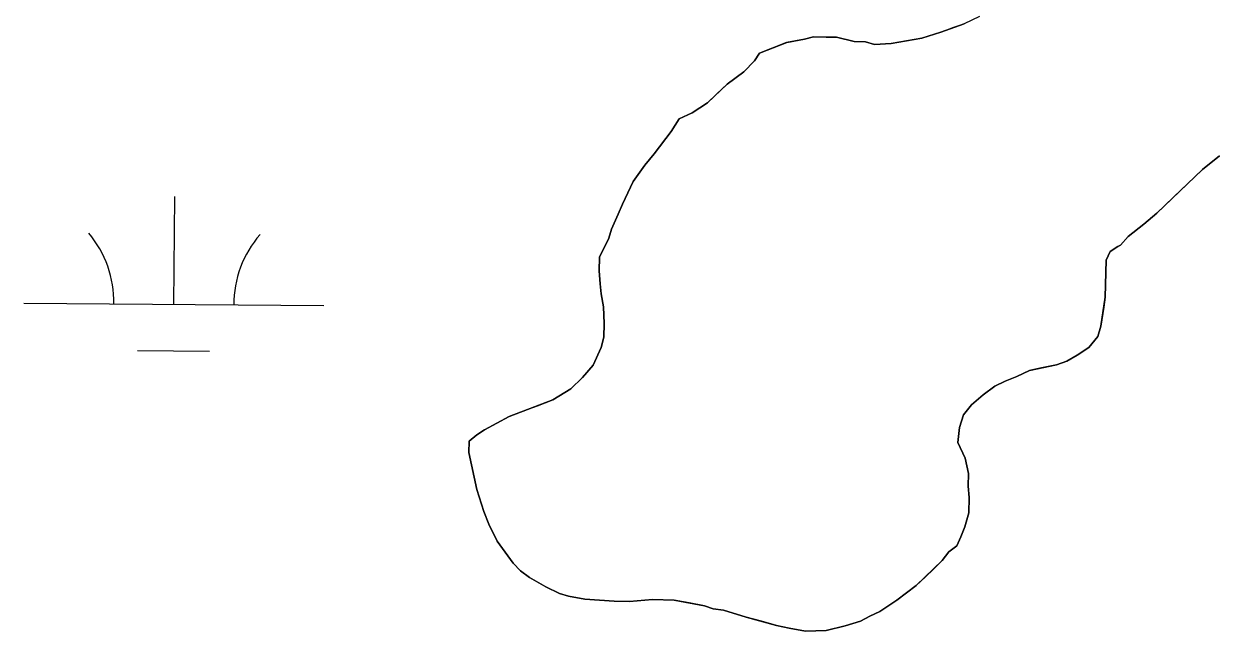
# Model space of a CAD drawing. Extents: x 3271442 to 3309282, y 752266 to 777610.
# Drawn here: x 3302436.5 to 3302832.2, y 757911.2 to 758113.5 of the extents above; entities that cross this region are included whole.
import ezdxf

# ---------------------------------------------------------------- set-up
doc = ezdxf.new("R2010")
doc.units = 0
for name, color, linetype in [('V-SITE-VEGE', 7, 'Continuous'), ('V-TOPO-SHOR', 7, 'Continuous'), ('V-WETL-SWMP', 7, 'Continuous')]:
    doc.layers.add(name, color=color, linetype=linetype)

msp = doc.modelspace()

# ---------------------------------------------------------------- linework, layer by layer
at = {"layer": 'V-SITE-VEGE'}
for p, q in [((3302749.85, 758113.55), (3302742.15, 758110.76)), ((3302755, 758115.97), (3302749.85, 758113.55)), ((3302699.69, 758109.24), (3302696.7, 758108.46)), ((3302707.32, 758109.05), (3302699.69, 758109.24)), ((3302713.23, 758107.64), (3302707.32, 758109.05)), ((3302742.15, 758110.76), (3302735.74, 758108.8)), ((3302690.73, 758107.33), (3302681.74, 758103.72)), ((3302696.7, 758108.46), (3302690.73, 758107.33)), ((3302717.04, 758107.55), (3302713.23, 758107.64)), ((3302719.99, 758106.63), (3302717.04, 758107.55)), ((3302725.51, 758106.92), (3302719.99, 758106.63)), ((3302735.74, 758108.8), (3302725.51, 758106.92)), ((3302679.98, 758101.22), (3302676.5, 758097.49)), ((3302681.74, 758103.72), (3302679.98, 758101.22)), ((3302676.5, 758097.49), (3302670.89, 758093.38)), ((3302670.89, 758093.38), (3302664.37, 758087.17)), ((3302664.37, 758087.17), (3302659.2, 758083.9)), ((3302654.91, 758081.88), (3302652.27, 758077.7)), ((3302659.2, 758083.9), (3302654.91, 758081.88)), ((3302652.27, 758077.7), (3302646.57, 758070.2)), ((3302646.57, 758070.2), (3302643.51, 758066.46)), ((3302829.29, 758064.98), (3302834.92, 758069.51)), ((3302643.51, 758066.46), (3302639.57, 758061.04)), ((3302814.1, 758050.5), (3302829.29, 758064.98)), ((3302639.57, 758061.04), (3302635.99, 758053.49)), ((3302634.64, 758050.13), (3302632.4, 758045.09)), ((3302635.99, 758053.49), (3302634.64, 758050.13)), ((3302809.77, 758046.79), (3302814.1, 758050.5)), ((3302804.58, 758042.67), (3302809.77, 758046.79)), ((3302631.48, 758042.14), (3302628.36, 758035.85)), ((3302632.4, 758045.09), (3302631.48, 758042.14)), ((3302801.96, 758039.76), (3302804.58, 758042.67)), ((3302798.52, 758037.72), (3302801.1, 758039.36)), ((3302801.1, 758039.36), (3302801.96, 758039.76)), ((3302628.36, 758035.85), (3302628.25, 758031.19)), ((3302796.88, 758022.49), (3302797.18, 758034.78)), ((3302797.18, 758034.78), (3302798.52, 758037.72)), ((3302628.25, 758031.19), (3302628.57, 758026.94)), ((3302628.57, 758026.94), (3302628.91, 758023.54)), ((3302628.91, 758023.54), (3302629.66, 758019.28)), ((3302795.38, 758012.76), (3302796.88, 758022.49)), ((3302629.66, 758019.28), (3302629.95, 758013.75)), ((3302629.95, 758013.75), (3302629.84, 758009.09)), ((3302794.45, 758009.39), (3302795.38, 758012.76)), ((3302629.84, 758009.09), (3302628.91, 758005.72)), ((3302791.39, 758005.65), (3302794.45, 758009.39)), ((3302628.91, 758005.72), (3302626.22, 757999.84)), ((3302784.07, 758001.16), (3302787.51, 758003.2)), ((3302787.51, 758003.2), (3302791.39, 758005.65)), ((3302626.22, 757999.84), (3302622.73, 757995.68)), ((3302771.7, 757998.06), (3302780.65, 757999.96)), ((3302780.65, 757999.96), (3302784.07, 758001.16)), ((3302622.73, 757995.68), (3302618.82, 757991.96)), ((3302760.11, 757992.82), (3302763.55, 757994.44)), ((3302763.55, 757994.44), (3302767.4, 757996.04)), ((3302767.4, 757996.04), (3302771.7, 757998.06)), ((3302618.82, 757991.96), (3302612.8, 757988.29)), ((3302756.22, 757989.94), (3302760.11, 757992.82)), ((3302612.8, 757988.29), (3302598.23, 757982.7)), ((3302749.71, 757983.31), (3302752.33, 757986.64)), ((3302752.33, 757986.64), (3302756.22, 757989.94)), ((3302598.23, 757982.7), (3302590.07, 757978.23)), ((3302748.33, 757979.1), (3302749.71, 757983.31)), ((3302747.79, 757974.03), (3302748.33, 757979.1)), ((3302584.89, 757974.53), (3302584.8, 757970.72)), ((3302587.48, 757976.59), (3302584.89, 757974.53)), ((3302590.07, 757978.23), (3302587.48, 757976.59)), ((3302584.8, 757970.72), (3302587.48, 757958.35)), ((3302750.21, 757968.88), (3302747.79, 757974.03)), ((3302751.36, 757963.76), (3302750.21, 757968.88)), ((3302751.26, 757959.52), (3302751.36, 757963.76)), ((3302751.59, 757955.69), (3302751.26, 757959.52)), ((3302587.48, 757958.35), (3302589.85, 757951.08)), ((3302751.47, 757950.6), (3302751.59, 757955.69)), ((3302589.85, 757951.08), (3302591.44, 757946.8)), ((3302591.44, 757946.8), (3302594.28, 757941.21)), ((3302750.08, 757945.97), (3302751.47, 757950.6)), ((3302748.73, 757942.61), (3302750.08, 757945.97)), ((3302594.28, 757941.21), (3302599.62, 757933.88)), ((3302744.79, 757937.61), (3302747.39, 757939.67)), ((3302747.39, 757939.67), (3302748.73, 757942.61)), ((3302742.6, 757934.7), (3302744.79, 757937.61)), ((3302599.62, 757933.88), (3302602.1, 757931.27)), ((3302602.1, 757931.27), (3302605.02, 757929.08)), ((3302733.92, 757926.42), (3302742.6, 757934.7)), ((3302605.02, 757929.08), (3302610.46, 757925.98)), ((3302610.46, 757925.98), (3302615.07, 757923.75)), ((3302615.07, 757923.75), (3302618.02, 757922.83)), ((3302727.44, 757921.48), (3302733.92, 757926.42)), ((3302618.02, 757922.83), (3302623.51, 757921.85)), ((3302623.51, 757921.85), (3302633.25, 757921.19)), ((3302633.25, 757921.19), (3302638.34, 757921.07)), ((3302638.34, 757921.07), (3302645.99, 757921.74)), ((3302645.99, 757921.74), (3302653.2, 757921.56)), ((3302653.2, 757921.56), (3302663.33, 757919.63)), ((3302663.33, 757919.63), (3302666.28, 757918.7)), ((3302721.83, 757917.8), (3302727.44, 757921.48)), ((3302666.28, 757918.7), (3302669.66, 757918.2)), ((3302669.66, 757918.2), (3302677.25, 757915.9)), ((3302677.25, 757915.9), (3302687.36, 757913.11)), ((3302715.39, 757914.56), (3302718.4, 757916.19)), ((3302718.4, 757916.19), (3302721.83, 757917.8)), ((3302687.36, 757913.11), (3302691.58, 757912.16)), ((3302691.58, 757912.16), (3302697.07, 757911.18)), ((3302697.07, 757911.18), (3302703.87, 757911.44)), ((3302703.87, 757911.44), (3302710.27, 757912.99)), ((3302710.27, 757912.99), (3302715.39, 757914.56))]:
    msp.add_line(p, q, dxfattribs=at)
at = {"layer": 'V-TOPO-SHOR'}
for points in [[(3302607.66, 757986.29), (3302612.8, 757988.29), (3302618.82, 757991.96), (3302622.73, 757995.68), (3302626.22, 757999.84), (3302628.91, 758005.72), (3302629.84, 758009.09), (3302629.95, 758013.75), (3302629.66, 758019.28), (3302628.91, 758023.54), (3302628.57, 758026.94), (3302628.25, 758031.19), (3302628.36, 758035.85), (3302631.48, 758042.14), (3302632.4, 758045.09), (3302634.64, 758050.13), (3302635.99, 758053.49), (3302637.78, 758057.26), (3302639.57, 758061.04), (3302643.51, 758066.46), (3302646.57, 758070.2), (3302652.27, 758077.7), (3302654.91, 758081.88), (3302659.2, 758083.9), (3302664.37, 758087.17), (3302667.41, 758090.07), (3302670.89, 758093.38), (3302676.5, 758097.49), (3302679.98, 758101.22), (3302681.74, 758103.72), (3302685.6, 758105.33), (3302690.73, 758107.33), (3302696.7, 758108.46), (3302699.69, 758109.24), (3302703.93, 758109.13), (3302707.32, 758109.05), (3302713.23, 758107.64), (3302717.04, 758107.55), (3302719.99, 758106.63), (3302725.51, 758106.92), (3302731.9, 758108.04), (3302735.74, 758108.8), (3302742.15, 758110.76), (3302746.43, 758112.36), (3302749.85, 758113.55)], [(3302834.92, 758069.51), (3302829.29, 758064.98), (3302826.69, 758062.5), (3302819.75, 758055.88), (3302816.71, 758052.98), (3302814.1, 758050.5), (3302809.77, 758046.79), (3302804.58, 758042.67), (3302801.96, 758039.76), (3302801.11, 758039.35), (3302798.52, 758037.72), (3302797.18, 758034.78), (3302797.1, 758031.39), (3302796.98, 758026.73), (3302796.88, 758022.49), (3302796.38, 758019.11), (3302795.38, 758012.76), (3302794.45, 758009.39), (3302791.39, 758005.65), (3302787.51, 758003.2), (3302784.07, 758001.16), (3302780.65, 757999.96), (3302775.11, 757998.83), (3302771.7, 757998.06), (3302767.4, 757996.04), (3302763.55, 757994.44), (3302760.11, 757992.82), (3302756.23, 757989.94), (3302752.33, 757986.64), (3302749.71, 757983.31), (3302748.33, 757979.1), (3302747.79, 757974.03), (3302750.21, 757968.88), (3302751.36, 757963.76), (3302751.26, 757959.52), (3302751.59, 757955.69), (3302751.47, 757950.6), (3302750.08, 757945.97), (3302748.73, 757942.61), (3302747.39, 757939.67), (3302744.79, 757937.61), (3302742.6, 757934.7), (3302739.56, 757931.8), (3302736.96, 757929.32), (3302733.92, 757926.42), (3302727.44, 757921.48), (3302721.83, 757917.8), (3302718.4, 757916.19), (3302715.39, 757914.56), (3302710.27, 757912.99), (3302703.87, 757911.44), (3302697.07, 757911.18), (3302691.58, 757912.16), (3302687.36, 757913.11), (3302682.3, 757914.5), (3302677.25, 757915.9), (3302669.66, 757918.2), (3302666.28, 757918.7), (3302663.33, 757919.62), (3302658.27, 757920.59), (3302653.2, 757921.56), (3302645.99, 757921.74), (3302638.34, 757921.07), (3302633.25, 757921.19), (3302623.51, 757921.85), (3302618.02, 757922.83), (3302615.07, 757923.75), (3302610.46, 757925.98), (3302605.02, 757929.08), (3302602.1, 757931.27), (3302599.62, 757933.88), (3302594.28, 757941.22), (3302591.44, 757946.8), (3302589.85, 757951.08), (3302587.48, 757958.35), (3302585.95, 757965.6), (3302584.8, 757970.72), (3302584.89, 757974.53), (3302587.48, 757976.59), (3302590.07, 757978.23), (3302598.24, 757982.7), (3302603.38, 757984.69), (3302607.66, 757986.29)]]:
    msp.add_lwpolyline(points, dxfattribs=at)
at = {"layer": 'V-WETL-SWMP'}
for p, q in [((3302742.15, 758110.76), (3302749.85, 758113.55)), ((3302696.7, 758108.46), (3302699.69, 758109.24)), ((3302699.69, 758109.24), (3302707.32, 758109.05)), ((3302707.32, 758109.05), (3302713.23, 758107.64)), ((3302735.74, 758108.8), (3302742.15, 758110.76)), ((3302681.74, 758103.73), (3302690.74, 758107.33)), ((3302690.74, 758107.33), (3302696.7, 758108.46)), ((3302713.23, 758107.64), (3302717.04, 758107.55)), ((3302717.04, 758107.55), (3302719.99, 758106.63)), ((3302719.99, 758106.63), (3302725.51, 758106.92)), ((3302725.51, 758106.92), (3302735.74, 758108.8)), ((3302676.5, 758097.49), (3302679.98, 758101.22)), ((3302679.98, 758101.22), (3302681.74, 758103.73)), ((3302670.89, 758093.38), (3302676.5, 758097.49)), ((3302664.37, 758087.17), (3302670.89, 758093.38)), ((3302659.21, 758083.9), (3302664.37, 758087.17)), ((3302652.27, 758077.7), (3302654.91, 758081.88)), ((3302654.91, 758081.88), (3302659.21, 758083.9)), ((3302646.57, 758070.2), (3302652.27, 758077.7)), ((3302643.52, 758066.46), (3302646.57, 758070.2)), ((3302834.92, 758069.51), (3302829.3, 758064.98)), ((3302639.57, 758061.04), (3302643.52, 758066.46)), ((3302829.3, 758064.98), (3302814.1, 758050.5)), ((3302635.99, 758053.49), (3302639.57, 758061.04)), ((3302486.52, 758020.06), (3302486.81, 758056.06)), ((3302632.4, 758045.09), (3302634.64, 758050.13)), ((3302634.64, 758050.13), (3302635.99, 758053.49)), ((3302814.1, 758050.5), (3302809.77, 758046.78)), ((3302809.77, 758046.78), (3302804.58, 758042.67)), ((3302628.36, 758035.85), (3302631.48, 758042.14)), ((3302631.48, 758042.14), (3302632.4, 758045.09)), ((3302804.58, 758042.67), (3302801.96, 758039.76)), ((3302801.11, 758039.35), (3302798.52, 758037.72)), ((3302801.96, 758039.76), (3302801.11, 758039.35)), ((3302628.25, 758031.19), (3302628.36, 758035.85)), ((3302797.18, 758034.78), (3302796.88, 758022.49)), ((3302798.52, 758037.72), (3302797.18, 758034.78)), ((3302628.57, 758026.94), (3302628.25, 758031.19)), ((3302628.91, 758023.54), (3302628.57, 758026.94)), ((3302629.66, 758019.28), (3302628.91, 758023.54)), ((3302796.88, 758022.49), (3302795.38, 758012.76)), ((3302436.52, 758020.47), (3302536.52, 758019.65)), ((3302629.95, 758013.75), (3302629.66, 758019.28)), ((3302629.84, 758009.09), (3302629.95, 758013.75)), ((3302795.38, 758012.76), (3302794.45, 758009.39)), ((3302628.91, 758005.72), (3302629.84, 758009.09)), ((3302794.45, 758009.39), (3302791.39, 758005.65)), ((3302474.39, 758004.73), (3302498.39, 758004.53)), ((3302626.22, 757999.84), (3302628.91, 758005.72)), ((3302787.51, 758003.2), (3302784.07, 758001.16)), ((3302791.39, 758005.65), (3302787.51, 758003.2)), ((3302622.73, 757995.68), (3302626.22, 757999.84)), ((3302780.65, 757999.97), (3302771.69, 757998.06)), ((3302784.07, 758001.16), (3302780.65, 757999.97)), ((3302618.82, 757991.96), (3302622.73, 757995.68)), ((3302763.55, 757994.44), (3302760.11, 757992.82)), ((3302767.4, 757996.04), (3302763.55, 757994.44)), ((3302771.69, 757998.06), (3302767.4, 757996.04)), ((3302612.8, 757988.29), (3302618.82, 757991.96)), ((3302760.11, 757992.82), (3302756.23, 757989.94)), ((3302598.24, 757982.7), (3302612.8, 757988.29)), ((3302752.33, 757986.64), (3302749.71, 757983.31)), ((3302756.23, 757989.94), (3302752.33, 757986.64)), ((3302590.07, 757978.22), (3302598.24, 757982.7)), ((3302749.71, 757983.31), (3302748.33, 757979.1)), ((3302748.33, 757979.1), (3302747.79, 757974.03)), ((3302584.8, 757970.71), (3302584.89, 757974.53)), ((3302584.89, 757974.53), (3302587.49, 757976.59)), ((3302587.49, 757976.59), (3302590.07, 757978.22)), ((3302587.47, 757958.35), (3302584.8, 757970.71)), ((3302747.79, 757974.03), (3302750.21, 757968.88)), ((3302750.21, 757968.88), (3302751.36, 757963.76)), ((3302751.36, 757963.76), (3302751.26, 757959.52)), ((3302751.26, 757959.52), (3302751.59, 757955.69)), ((3302589.85, 757951.08), (3302587.47, 757958.35)), ((3302751.59, 757955.69), (3302751.47, 757950.6)), ((3302591.44, 757946.8), (3302589.85, 757951.08)), ((3302594.28, 757941.22), (3302591.44, 757946.8)), ((3302751.47, 757950.6), (3302750.08, 757945.97)), ((3302750.08, 757945.97), (3302748.73, 757942.61)), ((3302599.62, 757933.88), (3302594.28, 757941.22)), ((3302747.39, 757939.67), (3302744.79, 757937.61)), ((3302748.73, 757942.61), (3302747.39, 757939.67)), ((3302744.79, 757937.61), (3302742.6, 757934.7)), ((3302602.1, 757931.27), (3302599.62, 757933.88)), ((3302605.02, 757929.08), (3302602.1, 757931.27)), ((3302742.6, 757934.7), (3302733.92, 757926.42)), ((3302610.46, 757925.98), (3302605.02, 757929.08)), ((3302615.07, 757923.75), (3302610.46, 757925.98)), ((3302618.02, 757922.83), (3302615.07, 757923.75)), ((3302733.92, 757926.42), (3302727.44, 757921.48)), ((3302623.51, 757921.85), (3302618.02, 757922.83)), ((3302633.25, 757921.19), (3302623.51, 757921.85)), ((3302638.34, 757921.07), (3302633.25, 757921.19)), ((3302645.99, 757921.74), (3302638.34, 757921.07)), ((3302653.2, 757921.56), (3302645.99, 757921.74)), ((3302663.33, 757919.62), (3302653.2, 757921.56)), ((3302666.28, 757918.7), (3302663.33, 757919.62)), ((3302727.44, 757921.48), (3302721.84, 757917.8)), ((3302669.66, 757918.2), (3302666.28, 757918.7)), ((3302677.24, 757915.9), (3302669.66, 757918.2)), ((3302682.3, 757914.5), (3302677.24, 757915.9)), ((3302718.4, 757916.18), (3302715.39, 757914.56)), ((3302721.84, 757917.8), (3302718.4, 757916.18)), ((3302687.36, 757913.11), (3302682.3, 757914.5)), ((3302691.58, 757912.16), (3302687.36, 757913.11)), ((3302697.07, 757911.18), (3302691.58, 757912.16)), ((3302703.86, 757911.44), (3302697.07, 757911.18)), ((3302710.27, 757912.99), (3302703.86, 757911.44)), ((3302715.39, 757914.56), (3302710.27, 757912.99))]:
    msp.add_line(p, q, dxfattribs=at)
for centre, start, end in [((3302431.28, 758020.99), 358.7563, 40.2999), ((3302541.76, 758020.08), 138.7563, 180.2999)]:
    msp.add_arc(centre, 35.25, start, end, dxfattribs=at)

doc.saveas('drawing.dxf')
